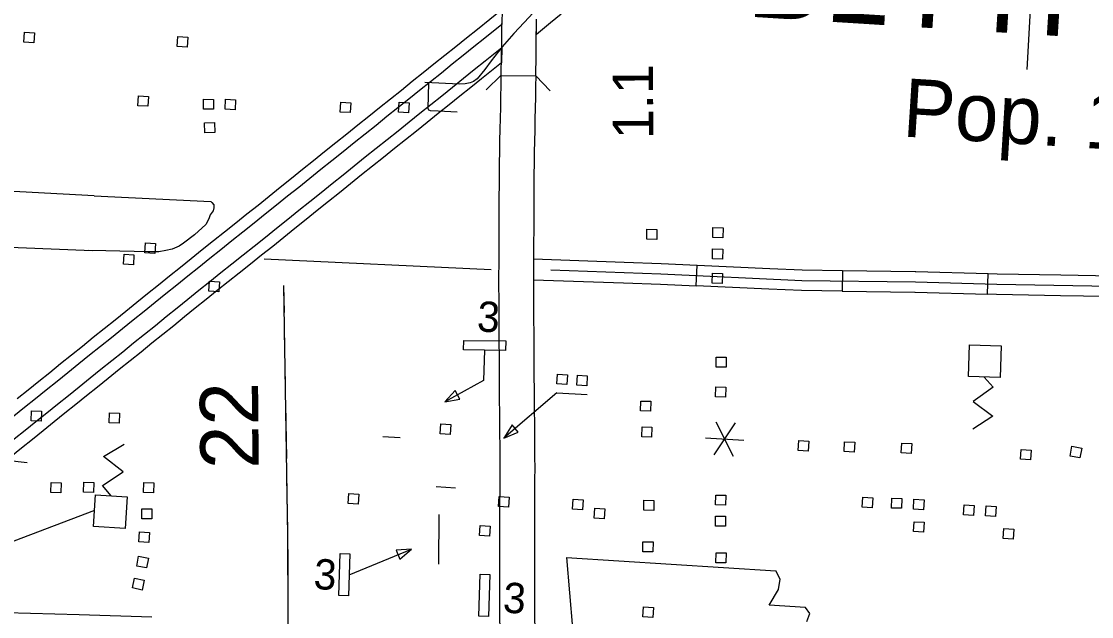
# Model space of a CAD drawing. Extents: x 1366406 to 1373462, y 376856 to 381998.
# Drawn here: x 1369209.2 to 1369334.8, y 379732.3 to 379802.2 of the extents above; entities that cross this region are included whole.
import ezdxf

# ---------------------------------------------------------------- set-up
doc = ezdxf.new("R2010")
doc.units = 0
for name, color, linetype in [('10', 7, 'Continuous'), ('19', 7, 'Continuous'), ('21', 7, 'Continuous'), ('31', 7, 'Continuous'), ('33', 7, 'Continuous'), ('35', 7, 'Continuous'), ('37', 7, 'Continuous'), ('39', 7, 'Continuous'), ('43', 7, 'Continuous'), ('48', 7, 'Continuous'), ('5', 7, 'Continuous'), ('56', 7, 'Continuous'), ('57', 7, 'Continuous'), ('6', 7, 'Continuous')]:
    doc.layers.add(name, color=color, linetype=linetype)

msp = doc.modelspace()

# ---------------------------------------------------------------- linework, layer by layer
at = {"layer": '10'}
for points in [[(1369265.55, 379795.84), (1369265.59, 379798.24), (1369265.61, 379799.38), (1369265.62, 379800.52), (1369265.64, 379801.65), (1369265.65, 379802.24)], [(1369269.6, 379795.8), (1369269.64, 379798.16), (1369269.66, 379799.33), (1369269.67, 379800.47), (1369269.69, 379801.59), (1369269.7, 379802.18)], [(1369265.43, 379730.69), (1369265.41, 379732.48), (1369265.41, 379733.81), (1369265.41, 379735.14), (1369265.41, 379736.46), (1369265.4, 379737.79), (1369265.4, 379739.11), (1369265.4, 379740.44), (1369265.4, 379741.76), (1369265.4, 379743.09), (1369265.4, 379744.43), (1369265.41, 379745.77), (1369265.42, 379747.1), (1369265.42, 379748.44), (1369265.43, 379749.77), (1369265.42, 379751.09), (1369265.42, 379752.41), (1369265.41, 379753.74), (1369265.4, 379755.06), (1369265.39, 379756.38), (1369265.37, 379757.7), (1369265.36, 379759.04), (1369265.34, 379760.38), (1369265.34, 379761.72), (1369265.34, 379763.05), (1369265.33, 379764.37), (1369265.32, 379765.7), (1369265.31, 379767.03), (1369265.3, 379768.36), (1369265.3, 379769.69), (1369265.29, 379771.02), (1369265.29, 379772.35), (1369265.3, 379773.67), (1369265.31, 379774.99), (1369265.31, 379776.31), (1369265.32, 379777.63), (1369265.33, 379778.95), (1369265.32, 379780.28), (1369265.33, 379781.62), (1369265.34, 379782.93), (1369265.35, 379784.25), (1369265.36, 379785.57), (1369265.38, 379786.89), (1369265.41, 379788.21), (1369265.44, 379789.51), (1369265.47, 379790.81), (1369265.49, 379792.09), (1369265.51, 379793.35), (1369265.53, 379794.61), (1369265.55, 379795.84), (1369269.6, 379795.8)], [(1369269.6, 379795.8), (1369269.6, 379795.77), (1369269.58, 379794.54), (1369269.56, 379793.29), (1369269.54, 379792.01), (1369269.51, 379790.72), (1369269.49, 379789.42), (1369269.46, 379788.12), (1369269.43, 379786.82), (1369269.41, 379785.52), (1369269.4, 379784.22), (1369269.39, 379782.9), (1369269.38, 379781.59), (1369269.37, 379780.28), (1369269.38, 379778.95), (1369269.37, 379777.61), (1369269.36, 379776.28), (1369269.36, 379774.96), (1369269.35, 379773.65), (1369269.34, 379772.33), (1369269.34, 379771.02), (1369269.35, 379769.71), (1369269.35, 379768.39), (1369269.36, 379767.06), (1369269.37, 379765.73), (1369269.38, 379764.4), (1369269.39, 379763.06), (1369269.39, 379761.73), (1369269.39, 379760.4), (1369269.41, 379759.08), (1369269.42, 379757.76), (1369269.44, 379756.42), (1369269.45, 379755.09), (1369269.46, 379753.76), (1369269.47, 379752.43), (1369269.47, 379751.1), (1369269.48, 379749.77), (1369269.47, 379748.43), (1369269.47, 379747.09), (1369269.46, 379745.75), (1369269.45, 379744.42), (1369269.45, 379743.08), (1369269.45, 379741.76), (1369269.45, 379740.44), (1369269.45, 379739.12), (1369269.45, 379737.8), (1369269.46, 379736.47), (1369269.46, 379735.15), (1369269.46, 379733.82), (1369269.46, 379732.49), (1369269.48, 379730.67)]]:
    msp.add_lwpolyline(points, dxfattribs=at)
at = {"layer": '19'}
for points in [[(1369208.76, 379757.94), (1369210.03, 379758.96), (1369211.3, 379759.97), (1369212.56, 379760.99), (1369213.83, 379762.02), (1369215.11, 379763.05), (1369216.39, 379764.08), (1369217.67, 379765.11), (1369218.95, 379766.14), (1369220.23, 379767.16), (1369221.51, 379768.19), (1369222.78, 379769.22), (1369224.05, 379770.25), (1369225.32, 379771.28), (1369226.61, 379772.32), (1369227.9, 379773.35), (1369229.18, 379774.37), (1369230.47, 379775.41), (1369231.77, 379776.45), (1369233.08, 379777.49), (1369234.39, 379778.53), (1369235.69, 379779.58), (1369237.01, 379780.63), (1369238.32, 379781.67), (1369239.62, 379782.72), (1369240.93, 379783.77), (1369242.23, 379784.82), (1369243.53, 379785.86), (1369244.83, 379786.91), (1369246.13, 379787.95), (1369247.42, 379788.98), (1369248.71, 379790.02), (1369250, 379791.05), (1369251.28, 379792.07), (1369252.56, 379793.1), (1369253.84, 379794.12), (1369255.11, 379795.15), (1369256.39, 379796.17), (1369257.66, 379797.19), (1369258.94, 379798.21), (1369260.21, 379799.23), (1369261.48, 379800.26), (1369262.76, 379801.28), (1369265.67, 379803.62), (1369265.64, 379801.83)], [(1369272.59, 379803.01), (1369271.33, 379801.99), (1369269.68, 379800.65), (1369269.7, 379802.45)], [(1369265.64, 379801.83), (1369263.62, 379800.21), (1369262.35, 379799.18), (1369261.07, 379798.16), (1369259.8, 379797.14), (1369258.53, 379796.12), (1369257.25, 379795.1), (1369255.97, 379794.08), (1369254.7, 379793.05), (1369253.42, 379792.03), (1369252.14, 379791), (1369250.86, 379789.97), (1369249.57, 379788.94), (1369248.28, 379787.91), (1369246.99, 379786.87), (1369245.69, 379785.83), (1369244.4, 379784.79), (1369243.1, 379783.74), (1369241.79, 379782.7), (1369240.48, 379781.65), (1369239.18, 379780.6), (1369237.86, 379779.55), (1369236.55, 379778.5), (1369235.24, 379777.46), (1369233.94, 379776.42), (1369232.63, 379775.38), (1369231.34, 379774.34), (1369230.05, 379773.3), (1369228.76, 379772.27), (1369227.47, 379771.24), (1369226.19, 379770.21), (1369224.92, 379769.18), (1369223.65, 379768.15), (1369222.37, 379767.12), (1369221.09, 379766.09), (1369219.81, 379765.06), (1369218.53, 379764.03), (1369217.25, 379763), (1369215.97, 379761.98), (1369214.7, 379760.95), (1369213.43, 379759.92), (1369212.16, 379758.9), (1369210.89, 379757.88), (1369209.62, 379756.87), (1369208.35, 379755.85)], [(1369209.67, 379754.21), (1369210.94, 379755.22), (1369212.21, 379756.24), (1369213.48, 379757.26), (1369214.75, 379758.28), (1369216.02, 379759.31), (1369217.29, 379760.34), (1369218.57, 379761.36), (1369219.85, 379762.39), (1369221.13, 379763.42), (1369222.41, 379764.45), (1369223.69, 379765.48), (1369224.97, 379766.51), (1369226.24, 379767.54), (1369227.51, 379768.57), (1369228.79, 379769.6), (1369230.07, 379770.62), (1369231.36, 379771.66), (1369232.65, 379772.7), (1369233.95, 379773.73), (1369235.25, 379774.77), (1369236.56, 379775.81), (1369237.87, 379776.86), (1369239.18, 379777.91), (1369240.49, 379778.95), (1369241.8, 379780.01), (1369243.11, 379781.06), (1369244.41, 379782.1), (1369245.72, 379783.15), (1369247.01, 379784.19), (1369248.31, 379785.23), (1369249.6, 379786.27), (1369250.89, 379787.3), (1369252.17, 379788.33), (1369253.46, 379789.35), (1369254.74, 379790.38), (1369256.02, 379791.41), (1369257.29, 379792.43), (1369258.57, 379793.45), (1369259.84, 379794.47), (1369261.12, 379795.5), (1369262.39, 379796.52), (1369263.67, 379797.54), (1369265.61, 379799.11), (1369265.58, 379797.31)], [(1369265.58, 379797.31), (1369263.25, 379795.44), (1369261.98, 379794.42), (1369260.7, 379793.4), (1369259.43, 379792.38), (1369258.15, 379791.36), (1369256.88, 379790.33), (1369255.6, 379789.31), (1369254.32, 379788.28), (1369253.03, 379787.25), (1369251.75, 379786.22), (1369250.46, 379785.19), (1369249.17, 379784.16), (1369247.88, 379783.12), (1369246.58, 379782.07), (1369245.28, 379781.03), (1369243.97, 379779.98), (1369242.67, 379778.93), (1369241.35, 379777.88), (1369240.04, 379776.83), (1369238.73, 379775.78), (1369237.42, 379774.74), (1369236.11, 379773.69), (1369234.81, 379772.65), (1369233.51, 379771.62), (1369232.23, 379770.58), (1369230.93, 379769.55), (1369229.65, 379768.52), (1369228.38, 379767.5), (1369227.11, 379766.47), (1369225.84, 379765.44), (1369224.56, 379764.41), (1369223.28, 379763.38), (1369222, 379762.35), (1369220.72, 379761.32), (1369219.43, 379760.29), (1369218.16, 379759.26), (1369216.88, 379758.24), (1369215.61, 379757.21), (1369214.34, 379756.19), (1369213.07, 379755.17), (1369211.8, 379754.15), (1369210.53, 379753.13)], [(1369206.62, 379751.77), (1369207.13, 379752.17), (1369208.4, 379753.19), (1369209.67, 379754.21)], [(1369210.53, 379753.13), (1369209.26, 379752.11), (1369207.98, 379751.1), (1369207.48, 379750.7)]]:
    msp.add_lwpolyline(points, dxfattribs=at)
at = {"layer": '21'}
for p, q in [((1369273.21, 379739.27), (1369273.92, 379730.99)), ((1369298.31, 379736.74), (1369297.8, 379737.72)), ((1369298.1, 379735.52), (1369298.31, 379736.74)), ((1369297.02, 379733.66), (1369298.1, 379735.52)), ((1369301.26, 379733.4), (1369297.02, 379733.66)), ((1369301.77, 379732.68), (1369301.26, 379733.4)), ((1369301.43, 379731.74), (1369301.77, 379732.68))]:
    msp.add_line(p, q, dxfattribs=at)
msp.add_lwpolyline([(1369273.21, 379739.27), (1369297.8, 379737.72)], dxfattribs=at)
at = {"layer": '31'}
for p, q in [((1369288.43, 379771.14), (1369288.54, 379773.57)), ((1369305.59, 379772.94), (1369305.56, 379770.52)), ((1369322.64, 379770.16), (1369322.71, 379772.59))]:
    msp.add_line(p, q, dxfattribs=at)
for points in [[(1369269.35, 379774.3), (1369279.98, 379773.92)], [(1369279.98, 379773.92), (1369284.33, 379773.76), (1369288.54, 379773.57)], [(1369271.39, 379773.01), (1369284.28, 379772.55), (1369300.83, 379771.79), (1369314.18, 379771.61), (1369323.72, 379771.34), (1369339.33, 379771.05), (1369342.97, 379770.94), (1369348.33, 379770.81)], [(1369288.54, 379773.57), (1369297.08, 379773.18)], [(1369297.08, 379773.18), (1369300.87, 379773.01), (1369305.59, 379772.94)], [(1369305.59, 379772.94), (1369314.14, 379772.83)], [(1369314.14, 379772.83), (1369314.2, 379772.83), (1369322.71, 379772.59)], [(1369322.71, 379772.59), (1369323.75, 379772.56), (1369331.25, 379772.42)], [(1369331.25, 379772.42), (1369339.36, 379772.27), (1369339.82, 379772.25)], [(1369269.33, 379771.87), (1369279.89, 379771.49)], [(1369279.89, 379771.49), (1369284.23, 379771.33), (1369288.43, 379771.14)], [(1369296.97, 379770.75), (1369288.43, 379771.14)], [(1369305.56, 379770.52), (1369300.8, 379770.58), (1369296.97, 379770.75)], [(1369305.56, 379770.52), (1369314.11, 379770.4)], [(1369314.11, 379770.4), (1369314.15, 379770.4), (1369322.64, 379770.16)], [(1369331.21, 379769.99), (1369323.69, 379770.13), (1369322.64, 379770.16)], [(1369339.75, 379769.82), (1369339.3, 379769.84), (1369331.21, 379769.99)], [(1369207.46, 379732.83), (1369216.01, 379732.56)], [(1369216.01, 379732.56), (1369224.55, 379732.29)]]:
    msp.add_lwpolyline(points, dxfattribs=at)
at = {"layer": '33'}
for points in [[(1369277.9, 379811.04), (1369276.97, 379810.27), (1369275.6, 379809), (1369273.89, 379807.44), (1369271.3, 379805.12), (1369269.83, 379803.71), (1369268.23, 379802.06), (1369267.04, 379800.77), (1369265.65, 379799.18), (1369264.36, 379797.53), (1369263.62, 379796.54), (1369262.74, 379795.43), (1369262.29, 379795.11), (1369261.9, 379794.95), (1369261.34, 379794.85), (1369260.64, 379794.82), (1369256.57, 379795.01)], [(1369260.4, 379791.53), (1369258.15, 379791.65), (1369257.25, 379791.68), (1369257.07, 379791.75), (1369256.97, 379791.97), (1369257.07, 379794.98)]]:
    msp.add_lwpolyline(points, dxfattribs=at)
at = {"layer": '35'}
for points in [[(1369217.79, 379781.71), (1369205.36, 379782.36), (1369205.13, 379782.26), (1369204.69, 379776.36), (1369204.67, 379776.03), (1369204.81, 379775.87), (1369204.95, 379775.79), (1369217.58, 379775.29)], [(1369217.79, 379781.71), (1369231.46, 379781.04), (1369231.6, 379780.92), (1369231.84, 379780.64), (1369231.82, 379780.28), (1369231.76, 379779.95), (1369231.4, 379779.49), (1369231.22, 379779.01), (1369230.88, 379778.33), (1369229.55, 379777.15), (1369228.26, 379776.16), (1369227.76, 379775.82), (1369226.92, 379775.46), (1369226.2, 379775.29), (1369225.38, 379775.15), (1369224.12, 379775.12), (1369219.16, 379775.25), (1369217.17, 379775.3)]]:
    msp.add_lwpolyline(points, dxfattribs=at)
at = {"layer": '37'}
for points in [[(1369263.8, 379794.16), (1369265.55, 379795.85)], [(1369269.6, 379795.78), (1369271.29, 379794.04)]]:
    msp.add_lwpolyline(points, dxfattribs=at)
at = {"layer": '39'}
msp.add_line((1369207.48, 379750.7), (1369209.9, 379750.42), dxfattribs=at)
at = {"layer": '43'}
for points in [[(1369240.01, 379771.2), (1369240.48, 379741.83), (1369240.56, 379723.08)], [(1369240.01, 379771.2), (1369240.06, 379768)], [(1369240.09, 379765.86), (1369240.2, 379759.44)], [(1369240.23, 379757.31), (1369240.34, 379750.89)], [(1369240.37, 379748.75), (1369240.48, 379742.34)], [(1369240.49, 379740.2), (1369240.51, 379733.79)]]:
    msp.add_lwpolyline(points, dxfattribs=at)
at = {"layer": '48'}
for p, q in [((1369293.01, 379755.06), (1369290.52, 379751.31)), ((1369290.76, 379755.2), (1369292.76, 379751.17)), ((1369289.52, 379753.32), (1369294.01, 379753.04))]:
    msp.add_line(p, q, dxfattribs=at)
at = {"layer": '5'}
msp.add_lwpolyline([(1369237.75, 379774.32), (1369264.38, 379773.07)], dxfattribs=at)
at = {"layer": '56'}
for points in [[(1369327.97, 379809.87), (1369327.24, 379796.54)], [(1369263.6, 379763.59), (1369263.48, 379760.04), (1369258.93, 379757.52)], [(1369272.09, 379758.6), (1369265.88, 379753.29)], [(1369272.09, 379758.6), (1369275.66, 379758.38)], [(1369251.64, 379753.45), (1369253.7, 379753.34)], [(1369257.9, 379747.6), (1369260.2, 379747.46)], [(1369258.23, 379744.31), (1369258.21, 379738.47)], [(1369247.69, 379737.23), (1369255.03, 379740.24)]]:
    msp.add_lwpolyline(points, dxfattribs=at)
for points in [[(1369209.54, 379799.74), (1369209.61, 379800.91), (1369210.78, 379800.84), (1369210.71, 379799.67)], [(1369227.53, 379799.23), (1369227.6, 379800.4), (1369228.77, 379800.33), (1369228.7, 379799.16)], [(1369222.92, 379792.28), (1369222.99, 379793.45), (1369224.16, 379793.38), (1369224.09, 379792.21)], [(1369230.6, 379791.88), (1369230.62, 379793.05), (1369231.8, 379793.03), (1369231.78, 379791.86)], [(1369233.14, 379791.88), (1369233.21, 379793.05), (1369234.38, 379792.98), (1369234.31, 379791.81)], [(1369246.65, 379791.54), (1369246.72, 379792.71), (1369247.89, 379792.64), (1369247.82, 379791.47)], [(1369253.51, 379791.54), (1369253.58, 379792.71), (1369254.75, 379792.63), (1369254.68, 379791.46)], [(1369230.78, 379789.1), (1369230.73, 379790.27), (1369231.9, 379790.32), (1369231.95, 379789.15)], [(1369282.63, 379776.62), (1369282.66, 379777.79), (1369283.83, 379777.77), (1369283.81, 379776.59)], [(1369290.38, 379776.82), (1369290.41, 379777.99), (1369291.59, 379777.96), (1369291.56, 379776.79)], [(1369223.72, 379775.02), (1369223.79, 379776.19), (1369224.96, 379776.11), (1369224.89, 379774.94)], [(1369290.34, 379774.3), (1369290.37, 379775.47), (1369291.55, 379775.44), (1369291.52, 379774.27)], [(1369221.21, 379773.7), (1369221.28, 379774.87), (1369222.45, 379774.79), (1369222.38, 379773.62)], [(1369290.31, 379771.47), (1369290.36, 379772.64), (1369291.53, 379772.58), (1369291.48, 379771.41)], [(1369231.23, 379770.53), (1369231.3, 379771.69), (1369232.48, 379771.62), (1369232.4, 379770.45)], [(1369261.14, 379763.62), (1369261.15, 379764.75), (1369266.08, 379764.69), (1369266.06, 379763.57)], [(1369290.78, 379761.62), (1369290.77, 379762.79), (1369291.95, 379762.79), (1369291.95, 379761.62)], [(1369272.1, 379759.63), (1369272.17, 379760.8), (1369273.34, 379760.72), (1369273.27, 379759.55)], [(1369274.42, 379759.48), (1369274.49, 379760.65), (1369275.66, 379760.57), (1369275.59, 379759.4)], [(1369260.71, 379757.85), (1369260.15, 379758.85), (1369258.93, 379757.52)], [(1369290.7, 379758.11), (1369290.73, 379759.28), (1369291.9, 379759.25), (1369291.87, 379758.08)], [(1369281.92, 379756.46), (1369281.94, 379757.63), (1369283.12, 379757.61), (1369283.09, 379756.44)], [(1369210.4, 379755.31), (1369210.43, 379756.48), (1369211.6, 379756.45), (1369211.57, 379755.28)], [(1369219.55, 379755.07), (1369219.59, 379756.24), (1369220.76, 379756.2), (1369220.72, 379755.03)], [(1369258.4, 379753.78), (1369258.47, 379754.95), (1369259.64, 379754.88), (1369259.57, 379753.71)], [(1369267.56, 379753.98), (1369266.82, 379754.85), (1369265.88, 379753.29)], [(1369282.04, 379753.43), (1369282.08, 379754.6), (1369283.25, 379754.56), (1369283.21, 379753.39)], [(1369300.41, 379751.82), (1369300.49, 379752.98), (1369301.66, 379752.91), (1369301.59, 379751.74)], [(1369305.79, 379751.69), (1369305.86, 379752.86), (1369307.04, 379752.79), (1369306.96, 379751.62)], [(1369312.5, 379751.54), (1369312.57, 379752.7), (1369313.74, 379752.63), (1369313.67, 379751.46)], [(1369332.32, 379751.16), (1369332.53, 379752.32), (1369333.69, 379752.11), (1369333.48, 379750.96)], [(1369326.5, 379750.79), (1369326.58, 379751.95), (1369327.75, 379751.88), (1369327.68, 379750.71)], [(1369212.68, 379746.88), (1369212.72, 379748.05), (1369213.9, 379748.01), (1369213.86, 379746.84)], [(1369216.53, 379746.93), (1369216.58, 379748.1), (1369217.75, 379748.06), (1369217.7, 379746.89)], [(1369223.57, 379746.9), (1369223.61, 379748.07), (1369224.78, 379748.04), (1369224.75, 379746.87)], [(1369247.59, 379745.62), (1369247.66, 379746.79), (1369248.83, 379746.71), (1369248.76, 379745.54)], [(1369265.24, 379745.26), (1369265.31, 379746.43), (1369266.49, 379746.35), (1369266.41, 379745.19)], [(1369273.93, 379744.93), (1369274.01, 379746.1), (1369275.18, 379746.03), (1369275.11, 379744.86)], [(1369290.71, 379745.43), (1369290.74, 379746.6), (1369291.92, 379746.57), (1369291.89, 379745.4)], [(1369307.93, 379745.18), (1369308.01, 379746.35), (1369309.18, 379746.28), (1369309.11, 379745.11)], [(1369311.38, 379745.07), (1369311.41, 379746.24), (1369312.58, 379746.21), (1369312.55, 379745.04)], [(1369313.93, 379744.93), (1369314, 379746.1), (1369315.18, 379746.02), (1369315.1, 379744.85)], [(1369223.36, 379743.81), (1369223.36, 379744.98), (1369224.53, 379744.98), (1369224.53, 379743.81)], [(1369276.45, 379743.87), (1369276.53, 379745.04), (1369277.7, 379744.96), (1369277.63, 379743.79)], [(1369282.28, 379744.82), (1369282.29, 379745.99), (1369283.47, 379745.97), (1369283.45, 379744.8)], [(1369319.82, 379744.27), (1369319.9, 379745.44), (1369321.07, 379745.37), (1369321, 379744.2)], [(1369322.4, 379744.16), (1369322.47, 379745.32), (1369323.64, 379745.25), (1369323.57, 379744.08)], [(1369290.72, 379742.95), (1369290.72, 379744.12), (1369291.89, 379744.12), (1369291.89, 379742.95)], [(1369223.02, 379741.1), (1369223.1, 379742.27), (1369224.27, 379742.2), (1369224.2, 379741.03)], [(1369263.01, 379741.86), (1369263.08, 379743.03), (1369264.25, 379742.96), (1369264.18, 379741.79)], [(1369313.94, 379742.3), (1369314.01, 379743.47), (1369315.18, 379743.4), (1369315.11, 379742.23)], [(1369324.46, 379741.49), (1369324.53, 379742.66), (1369325.7, 379742.58), (1369325.63, 379741.41)], [(1369282.19, 379739.95), (1369282.19, 379741.12), (1369283.37, 379741.11), (1369283.36, 379739.94)], [(1369253.22, 379740.12), (1369253.65, 379739.06), (1369255.03, 379740.24)], [(1369290.75, 379738.65), (1369290.77, 379739.82), (1369291.94, 379739.8), (1369291.93, 379738.63)], [(1369222.79, 379738.26), (1369222.99, 379739.41), (1369224.15, 379739.2), (1369223.94, 379738.05)], [(1369246.65, 379739.73), (1369247.77, 379739.69), (1369247.61, 379734.77), (1369246.48, 379734.81)], [(1369263.1, 379737.32), (1369264.22, 379737.28), (1369264.06, 379732.36), (1369262.93, 379732.4)], [(1369222.26, 379735.69), (1369222.5, 379736.84), (1369223.65, 379736.6), (1369223.41, 379735.45)], [(1369282.18, 379732.29), (1369282.24, 379733.46), (1369283.41, 379733.4), (1369283.35, 379732.23)]]:
    msp.add_lwpolyline(points, close=True, dxfattribs=at)
at = {"layer": '57'}
for points in [[(1369324.23, 379764.09), (1369324.1, 379760.38), (1369320.39, 379760.5), (1369320.51, 379764.22)], [(1369217.7, 379742.91), (1369217.93, 379746.62), (1369221.64, 379746.39), (1369221.41, 379742.68)]]:
    msp.add_lwpolyline(points, close=True, dxfattribs=at)
for points in [[(1369322.24, 379760.44), (1369323.31, 379759.25), (1369320.93, 379757.58), (1369323.27, 379755.86), (1369320.92, 379754.33)], [(1369219.79, 379746.51), (1369218.75, 379747.73), (1369221.18, 379749.33), (1369218.89, 379751.11), (1369221.28, 379752.58)], [(1369217.81, 379744.77), (1369205.54, 379740.13)]]:
    msp.add_lwpolyline(points, dxfattribs=at)

# ---------------------------------------------------------------- texts
at = {"layer": '43'}
msp.add_text('22', height=6.843, rotation=90.4791, dxfattribs=at).set_placement((1369237.1, 379749.69))
at = {"layer": '48'}
msp.add_text('1.1', height=4.752, rotation=90.1632, dxfattribs=at).set_placement((1369283.4, 379788.35))
at = {"layer": '56'}
for p in [(1369262.64, 379765.82), (1369243.47, 379735.59), (1369265.69, 379732.82)]:
    msp.add_text('3', height=3.56, rotation=356.4139, dxfattribs=at).set_placement(p)
at = {"layer": '6'}
for s, height, p in [('BLYTHEVILLE', 10.2643, (1369294.21, 379802.76)), ('Pop. 18,272', 6.8429, (1369312.56, 379788.68))]:
    msp.add_text(s, height=height, rotation=356.4139, dxfattribs=at).set_placement(p)

doc.saveas('drawing.dxf')
